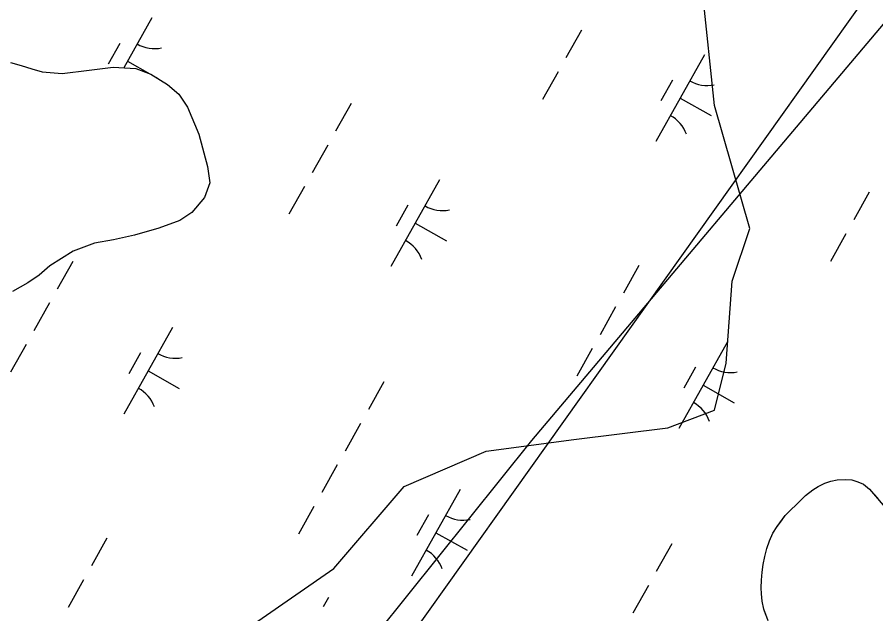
# Model space of a CAD drawing. Extents: x 3913936 to 3933962, y 195330 to 217741.
# Drawn here: x 3921301 to 3921733.5, y 201471.7 to 201772 of the extents above; entities that cross this region are included whole.
import ezdxf

# ---------------------------------------------------------------- set-up
doc = ezdxf.new("R2010")
doc.units = 0
for name, color, linetype in [('V-RIVR-EDGE', 7, 'Continuous'), ('V-TOPO-SHOR', 7, 'Continuous'), ('V-UTIL-LINE', 7, 'Continuous'), ('V-WETL-SWMP', 7, 'Continuous')]:
    doc.layers.add(name, color=color, linetype=linetype)

msp = doc.modelspace()

# ---------------------------------------------------------------- linework, layer by layer
at = {"layer": 'V-RIVR-EDGE'}
for points in [[(3921422.17, 201467.96), (3921460.53, 201494.51), (3921495.93, 201535.82), (3921537.24, 201553.52), (3921581.49, 201559.42), (3921628.69, 201565.32), (3921652.3, 201574.17), (3921658.2, 201597.77), (3921661.15, 201639.08), (3921670, 201665.63), (3921652.3, 201727.59), (3921646.4, 201783.64)], [(3921455.26, 201475.43), (3921458.08, 201480)]]:
    msp.add_lwpolyline(points, dxfattribs=at)
at = {"layer": 'V-TOPO-SHOR'}
for points in [[(3921297.65, 201749.24), (3921303.05, 201747.72)], [(3921303.05, 201747.72), (3921308.44, 201745.93), (3921313.59, 201744.41), (3921323.61, 201743.66), (3921337.22, 201745.24), (3921349.29, 201746.82), (3921360.85, 201746.08), (3921368.31, 201743.27), (3921376.8, 201738.16), (3921382.46, 201733.3), (3921386.85, 201726.63), (3921392.54, 201713.03), (3921396.95, 201696.86), (3921398, 201688.64), (3921395.45, 201681.18), (3921389.05, 201673.72), (3921382.9, 201669.59), (3921372.38, 201665.71), (3921360.06, 201662.33), (3921349.53, 201659.99), (3921340.03, 201658.17), (3921329.25, 201654.29), (3921317.46, 201646.8), (3921312.07, 201642.16), (3921306.43, 201638.29), (3921298.74, 201633.9)], [(3921678.11, 201471.19), (3921677.07, 201474.02), (3921676.29, 201478.14), (3921675.89, 201481.74), (3921675.75, 201484.82), (3921675.87, 201488.55), (3921676.25, 201492.67), (3921676.75, 201496.53), (3921677.64, 201500.52), (3921678.66, 201504.52), (3921679.93, 201508.38), (3921681.72, 201512.37), (3921683.9, 201515.72), (3921685.95, 201518.56), (3921687.88, 201521.14), (3921690.7, 201524.11), (3921693.39, 201526.56), (3921695.7, 201528.88), (3921698.14, 201531.2), (3921701.86, 201534.17), (3921704.43, 201535.85), (3921707.77, 201537.53), (3921710.86, 201538.44), (3921714.07, 201539.09)], [(3921714.07, 201539.09), (3921718.06, 201539.36), (3921721.4, 201539.11), (3921724.49, 201538.09), (3921727.33, 201536.95), (3921730.42, 201534.51), (3921732.87, 201531.56), (3921734.81, 201529.24)]]:
    msp.add_lwpolyline(points, dxfattribs=at)
at = {"layer": 'V-UTIL-LINE'}
for points in [[(3928315.82, 212388.13), (3926944.7, 210748.94), (3926592.74, 210251.47), (3926408.93, 209914.99), (3925628.64, 208474.44), (3925139.98, 207727.42), (3924555.96, 206253.65), (3924055.82, 204771.45), (3923484.9, 203858.52), (3922256.01, 202262.65), (3921816.4, 201905.57), (3920704.84, 200345.08), (3920462.44, 200062.72)], [(3928328.32, 212380.93), (3926784.14, 210502.92), (3926424.72, 209908.68), (3925640.45, 208467.64), (3924952.2, 207329.25), (3923971.74, 204752.16), (3923252.9, 203563.68), (3921560.17, 201558.84), (3920397.87, 200112.86)]]:
    msp.add_lwpolyline(points, dxfattribs=at)
at = {"layer": 'V-WETL-SWMP'}
for p, q in [((3921368.8, 201771.58), (3921354.68, 201746.47)), ((3921585.24, 201765.38), (3921577.4, 201751.43)), ((3921352.76, 201758.8), (3921346.88, 201748.34)), ((3921356.55, 201749.79), (3921367.77, 201743.48)), ((3921647.16, 201753.03), (3921622.66, 201709.44)), ((3921297.65, 201749.24), (3921303.04, 201747.72)), ((3921303.04, 201747.72), (3921308.45, 201745.93)), ((3921308.45, 201745.93), (3921313.59, 201744.41)), ((3921337.22, 201745.24), (3921349.29, 201746.82)), ((3921349.29, 201746.82), (3921360.85, 201746.08)), ((3921360.85, 201746.08), (3921368.31, 201743.27)), ((3921313.59, 201744.41), (3921323.61, 201743.66)), ((3921323.61, 201743.66), (3921337.22, 201745.24)), ((3921368.31, 201743.27), (3921376.8, 201738.16)), ((3921370.79, 201741.78), (3921372.24, 201740.97)), ((3921573.48, 201744.46), (3921565.63, 201730.51)), ((3921376.8, 201738.16), (3921382.46, 201733.3)), ((3921631.13, 201740.25), (3921625.25, 201729.79)), ((3921382.46, 201733.3), (3921386.85, 201726.63)), ((3921469.22, 201728.55), (3921461.38, 201714.61)), ((3921634.91, 201731.24), (3921650.6, 201722.42)), ((3921386.85, 201726.63), (3921392.54, 201713.03)), ((3921392.54, 201713.03), (3921396.95, 201696.86)), ((3921457.46, 201707.63), (3921449.62, 201693.69)), ((3921396.95, 201696.86), (3921398, 201688.64)), ((3921513.79, 201690.07), (3921489.29, 201646.48)), ((3921398, 201688.64), (3921395.45, 201681.18)), ((3921445.7, 201686.71), (3921437.86, 201672.77)), ((3921395.45, 201681.18), (3921389.05, 201673.72)), ((3921730.23, 201683.87), (3921722.39, 201669.93)), ((3921497.76, 201677.29), (3921491.88, 201666.83)), ((3921389.05, 201673.72), (3921382.9, 201669.59)), ((3921382.9, 201669.59), (3921372.38, 201665.71)), ((3921501.54, 201668.28), (3921517.23, 201659.46)), ((3921372.38, 201665.71), (3921360.06, 201662.33)), ((3921349.53, 201659.99), (3921340.03, 201658.17)), ((3921360.06, 201662.33), (3921349.53, 201659.99)), ((3921718.47, 201662.95), (3921710.63, 201649)), ((3921340.03, 201658.17), (3921329.25, 201654.28)), ((3921329.25, 201654.28), (3921317.46, 201646.8)), ((3921317.46, 201646.8), (3921312.07, 201642.16)), ((3921329.02, 201649.05), (3921321.18, 201635.11)), ((3921614.22, 201647.05), (3921606.38, 201633.1)), ((3921312.07, 201642.16), (3921306.43, 201638.29)), ((3921306.43, 201638.29), (3921298.74, 201633.9)), ((3921317.26, 201628.13), (3921309.42, 201614.18)), ((3921602.46, 201626.12), (3921594.62, 201612.18)), ((3921379.19, 201615.78), (3921354.69, 201572.19)), ((3921305.5, 201607.21), (3921297.66, 201593.26)), ((3921658.79, 201608.56), (3921634.29, 201564.98)), ((3921363.16, 201603), (3921357.28, 201592.54)), ((3921590.7, 201605.2), (3921582.85, 201591.26)), ((3921642.76, 201595.78), (3921636.88, 201585.32)), ((3921366.94, 201593.99), (3921382.63, 201585.17)), ((3921485.78, 201588.47), (3921477.94, 201574.52)), ((3921646.54, 201586.77), (3921662.23, 201577.95)), ((3921474.02, 201567.54), (3921466.18, 201553.6)), ((3921462.26, 201546.62), (3921454.42, 201532.68)), ((3921707.77, 201537.53), (3921710.86, 201538.44)), ((3921710.86, 201538.44), (3921714.07, 201539.09)), ((3921714.07, 201539.09), (3921718.06, 201539.36)), ((3921718.06, 201539.36), (3921721.4, 201539.11)), ((3921721.4, 201539.11), (3921724.49, 201538.09)), ((3921724.49, 201538.09), (3921727.33, 201536.94)), ((3921524.19, 201534.27), (3921499.69, 201490.69)), ((3921698.14, 201531.2), (3921701.86, 201534.17)), ((3921701.86, 201534.17), (3921704.43, 201535.85)), ((3921704.43, 201535.85), (3921707.77, 201537.53)), ((3921727.33, 201536.94), (3921730.42, 201534.51)), ((3921730.42, 201534.51), (3921739.2, 201523.98)), ((3921693.39, 201526.56), (3921698.14, 201531.2)), ((3921450.5, 201525.7), (3921442.66, 201511.75)), ((3921690.7, 201524.11), (3921693.39, 201526.56)), ((3921508.15, 201521.49), (3921502.27, 201511.03)), ((3921683.9, 201515.72), (3921687.88, 201521.14)), ((3921687.88, 201521.14), (3921690.7, 201524.11)), ((3921511.94, 201512.48), (3921527.63, 201503.66)), ((3921679.93, 201508.38), (3921681.72, 201512.37)), ((3921681.72, 201512.37), (3921683.9, 201515.72)), ((3921346.25, 201509.8), (3921338.4, 201495.85)), ((3921678.66, 201504.52), (3921679.93, 201508.38)), ((3921630.78, 201506.96), (3921622.94, 201493.01)), ((3921677.64, 201500.52), (3921678.66, 201504.52)), ((3921676.75, 201496.53), (3921677.64, 201500.52)), ((3921676.25, 201492.67), (3921676.75, 201496.53)), ((3921675.87, 201488.55), (3921676.25, 201492.67)), ((3921334.48, 201488.87), (3921326.64, 201474.93)), ((3921619.02, 201486.03), (3921611.18, 201472.09)), ((3921675.75, 201484.82), (3921675.87, 201488.55)), ((3921675.89, 201481.74), (3921675.75, 201484.82)), ((3921676.29, 201478.14), (3921675.89, 201481.74)), ((3921677.07, 201474.02), (3921676.29, 201478.14)), ((3921679.27, 201468.24), (3921677.07, 201474.02))]:
    msp.add_line(p, q, dxfattribs=at)
for centre, start, end in [((3921370.29, 201773.75), 239.8861, 281.4297), ((3921648.65, 201755.2), 239.8861, 281.4297), ((3921621.58, 201707.04), 19.8861, 61.4297), ((3921515.29, 201692.24), 239.8861, 281.4297), ((3921488.22, 201644.08), 19.8861, 61.4297), ((3921380.68, 201617.95), 239.8861, 281.4297), ((3921660.28, 201610.73), 239.8861, 281.4297), ((3921353.61, 201569.79), 19.8861, 61.4297), ((3921633.21, 201562.57), 19.8861, 61.4297), ((3921525.68, 201536.44), 239.8861, 281.4297), ((3921498.61, 201488.28), 19.8861, 61.4297)]:
    msp.add_arc(centre, 17.62, start, end, dxfattribs=at)

doc.saveas('drawing.dxf')
